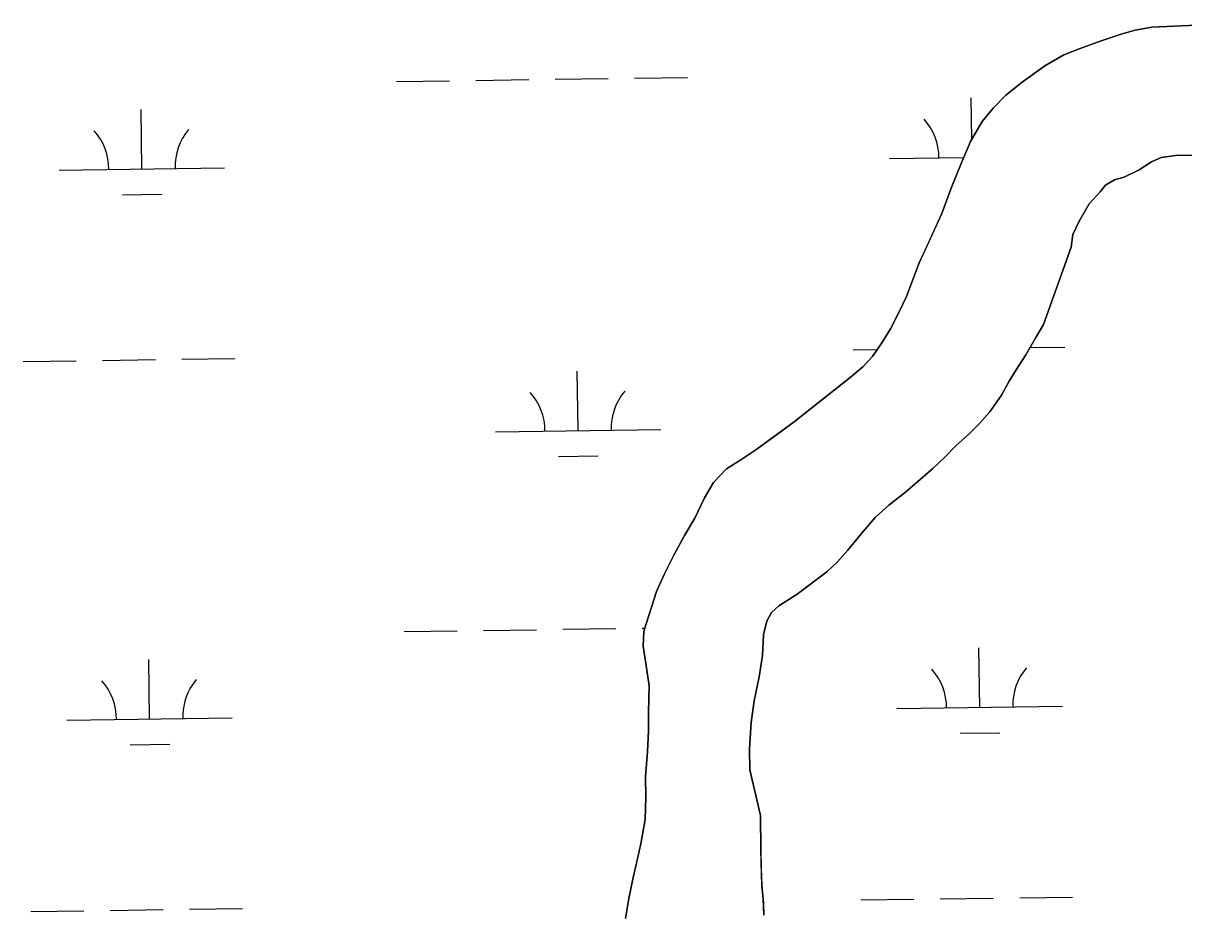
# Model space of a CAD drawing. Extents: x 3767014 to 3805179, y 361544 to 387384.
# Drawn here: x 3799107 to 3799809, y 374942 to 375479 of the extents above; entities that cross this region are included whole.
import ezdxf

# ---------------------------------------------------------------- set-up
doc = ezdxf.new("R2010")
doc.units = 0
doc.layers.add('V-TOPO-SHOR', color=7, linetype='Continuous')
doc.layers.add('V-WETL-SWMP', color=7, linetype='Continuous')

msp = doc.modelspace()

# ---------------------------------------------------------------- linework, layer by layer
at = {"layer": 'V-TOPO-SHOR'}
for points in [[(3799471.142, 374937.388), (3799473.24, 374949.612), (3799475.941, 374962.253), (3799478.071, 374971.63), (3799480.588, 374982.64), (3799483.064, 374997.308), (3799483.521, 375010.737), (3799483.375, 375023.342), (3799484.628, 375038.201), (3799485.091, 375051.017), (3799485.167, 375062.201), (3799485.595, 375078.067), (3799483.609, 375091.67), (3799481.862, 375102.223), (3799482.37, 375111.177), (3799490.025, 375135.259), (3799494.584, 375145.479), (3799500.55, 375157.138), (3799506.923, 375169.006), (3799513.104, 375179.652), (3799519.064, 375191.921), (3799524.448, 375201.133), (3799532.285, 375209.356), (3799540.967, 375214.744), (3799550.048, 375220.948), (3799562.551, 375230.039), (3799573.237, 375237.889), (3799607.093, 375264.712), (3799614.746, 375271.103), (3799620.575, 375277.272), (3799626.571, 375286.287), (3799631.362, 375294.07), (3799636.537, 375303.89), (3799641.102, 375313.702), (3799648.8, 375333.922), (3799652.769, 375342.509), (3799662.489, 375363.767), (3799668.211, 375379.084), (3799674.14, 375393.998), (3799679.887, 375407.281), (3799686.864, 375419.358), (3799693.481, 375427.568), (3799701.118, 375435.384), (3799710.994, 375443.223), (3799724.707, 375453.142), (3799736.221, 375459.779), (3799746.144, 375463.554), (3799758.901, 375468.174), (3799770.853, 375472.174), (3799779.364, 375474.711), (3799789.512, 375476.454), (3799843.373, 375478.902)], [(3799813.75, 375398.999), (3799803.787, 375398.882), (3799795.056, 375397.766), (3799789.191, 375395.056), (3799781.72, 375390.293), (3799772.622, 375385.716), (3799766.945, 375384.227), (3799761.494, 375380.911), (3799758.284, 375377.012), (3799751.659, 375369.614), (3799745.474, 375359.171), (3799741.702, 375351.199), (3799740.774, 375343.461), (3799724.023, 375296.701), (3799719.233, 375288.921), (3799713.255, 375278.277), (3799707.461, 375269.262), (3799703.269, 375262.506), (3799698.487, 375253.908), (3799691.485, 375243.865), (3799684.857, 375236.468), (3799678.828, 375230.299), (3799670.978, 375223.295), (3799664.345, 375216.508), (3799657.105, 375209.512), (3799647.844, 375201.475), (3799640.594, 375195.29), (3799630.516, 375187.449), (3799622.262, 375180.033), (3799613.833, 375170.379), (3799605.612, 375160.118), (3799599.388, 375153.132), (3799592.951, 375147.162), (3799575.009, 375133.535), (3799569.96, 375130.426), (3799563.905, 375126.494), (3799559.477, 375122.58), (3799556.689, 375117.262), (3799554.75, 375109.104), (3799554.08, 375096.489), (3799551.991, 375083.654), (3799549.108, 375069.183), (3799547.226, 375055.945), (3799546.187, 375040.07), (3799546.331, 375027.465), (3799552.751, 374999.682), (3799552.989, 374978.944), (3799553.323, 374967.559), (3799553.642, 374957.397), (3799554.549, 374949.07), (3799554.578, 374946.628), (3799554.863, 374939.516)]]:
    msp.add_lwpolyline(points, dxfattribs=at)
at = {"layer": 'V-WETL-SWMP'}
for p, q in [((3799332.756, 375443.654), (3799364.753, 375444.099)), ((3799380.752, 375444.321), (3799412.749, 375444.765)), ((3799428.747, 375444.988), (3799460.744, 375445.432)), ((3799476.742, 375445.654), (3799508.739, 375446.099)), ((3799680.594, 375408.505), (3799680.244, 375433.738)), ((3799178.884, 375390.77), (3799178.384, 375426.766)), ((3799630.748, 375397.047), (3799675.73, 375397.672)), ((3799781.72, 375390.293), (3799789.19, 375395.056)), ((3799789.19, 375395.056), (3799795.056, 375397.767)), ((3799795.056, 375397.767), (3799803.787, 375398.883)), ((3799803.787, 375398.883), (3799813.75, 375398.998)), ((3799128.889, 375390.075), (3799228.879, 375391.464)), ((3799772.622, 375385.715), (3799781.72, 375390.293)), ((3799668.959, 375382.145), (3799669.431, 375382.152)), ((3799758.284, 375377.011), (3799761.493, 375380.911)), ((3799761.493, 375380.911), (3799766.945, 375384.227)), ((3799766.945, 375384.227), (3799772.622, 375385.715)), ((3799167.099, 375375.174), (3799191.097, 375375.507)), ((3799751.658, 375369.614), (3799758.284, 375377.011)), ((3799745.474, 375359.172), (3799751.658, 375369.614)), ((3799741.702, 375351.199), (3799745.474, 375359.172)), ((3799740.773, 375343.461), (3799741.702, 375351.199)), ((3799724.024, 375296.702), (3799740.773, 375343.461)), ((3799719.233, 375288.92), (3799724.024, 375296.702)), ((3799713.255, 375278.277), (3799719.233, 375288.92)), ((3799608.946, 375281.301), (3799623.388, 375281.501)), ((3799715.787, 375282.785), (3799736.934, 375283.079)), ((3799107.086, 375274.329), (3799139.083, 375274.774)), ((3799155.082, 375274.996), (3799187.079, 375275.441)), ((3799203.077, 375275.663), (3799235.074, 375276.107)), ((3799707.461, 375269.263), (3799713.255, 375278.277)), ((3799442.543, 375232.555), (3799442.043, 375268.551)), ((3799703.268, 375262.505), (3799707.461, 375269.263)), ((3799698.486, 375253.909), (3799703.268, 375262.505)), ((3799691.484, 375243.865), (3799698.486, 375253.909)), ((3799684.858, 375236.468), (3799691.484, 375243.865)), ((3799392.548, 375231.86), (3799492.538, 375233.249)), ((3799678.828, 375230.299), (3799684.858, 375236.468)), ((3799670.978, 375223.295), (3799678.828, 375230.299)), ((3799664.345, 375216.508), (3799670.978, 375223.295)), ((3799430.758, 375216.959), (3799454.756, 375217.292)), ((3799657.105, 375209.512), (3799664.345, 375216.508)), ((3799640.593, 375195.291), (3799657.105, 375209.512)), ((3799630.515, 375187.449), (3799640.593, 375195.291)), ((3799622.263, 375180.033), (3799630.515, 375187.449)), ((3799613.833, 375170.379), (3799622.263, 375180.033)), ((3799605.613, 375160.118), (3799613.833, 375170.379)), ((3799599.389, 375153.133), (3799605.613, 375160.118)), ((3799592.951, 375147.162), (3799599.389, 375153.133)), ((3799575.009, 375133.535), (3799592.951, 375147.162)), ((3799569.96, 375130.427), (3799575.009, 375133.535)), ((3799559.476, 375122.58), (3799563.905, 375126.494)), ((3799563.905, 375126.494), (3799569.96, 375130.427)), ((3799556.69, 375117.261), (3799559.476, 375122.58)), ((3799433.368, 375112.345), (3799465.365, 375112.789)), ((3799481.363, 375113.012), (3799482.959, 375113.034)), ((3799554.75, 375109.104), (3799556.69, 375117.261)), ((3799337.377, 375111.011), (3799369.374, 375111.456)), ((3799385.372, 375111.678), (3799417.369, 375112.123)), ((3799554.081, 375096.489), (3799554.75, 375109.104)), ((3799685.364, 375065.098), (3799684.864, 375101.095)), ((3799183.505, 375058.127), (3799183.005, 375094.124)), ((3799551.992, 375083.654), (3799554.081, 375096.489)), ((3799549.107, 375069.183), (3799551.992, 375083.654)), ((3799547.225, 375055.944), (3799549.107, 375069.183)), ((3799635.369, 375064.404), (3799735.36, 375065.793)), ((3799133.51, 375057.433), (3799233.5, 375058.821)), ((3799546.187, 375040.071), (3799547.225, 375055.944)), ((3799673.58, 375049.502), (3799697.578, 375049.836)), ((3799171.72, 375042.531), (3799195.718, 375042.864)), ((3799546.331, 375027.465), (3799546.187, 375040.071)), ((3799552.751, 374999.682), (3799546.331, 375027.465)), ((3799552.988, 374978.943), (3799552.751, 374999.682)), ((3799553.642, 374957.396), (3799552.988, 374978.943)), ((3799554.55, 374949.069), (3799553.642, 374957.396)), ((3799554.863, 374939.515), (3799554.55, 374949.069)), ((3799613.567, 374948.658), (3799645.564, 374949.102)), ((3799661.562, 374949.325), (3799693.559, 374949.769)), ((3799709.558, 374949.991), (3799741.554, 374950.436)), ((3799111.707, 374941.687), (3799143.704, 374942.131)), ((3799159.703, 374942.353), (3799191.699, 374942.798)), ((3799207.698, 374943.02), (3799239.695, 374943.464))]:
    msp.add_line(p, q, dxfattribs=at)
for points in [[(3799843.372, 375478.902), (3799789.512, 375476.455), (3799779.365, 375474.712), (3799770.853, 375472.174), (3799758.901, 375468.174), (3799746.143, 375463.554), (3799736.222, 375459.78), (3799724.708, 375453.141), (3799710.993, 375443.223), (3799701.119, 375435.383), (3799693.481, 375427.568), (3799686.865, 375419.358), (3799679.886, 375407.28), (3799674.141, 375393.997), (3799668.211, 375379.084), (3799662.49, 375363.768), (3799648.801, 375333.922), (3799641.102, 375313.702), (3799636.537, 375303.889), (3799631.362, 375294.069), (3799626.571, 375286.287), (3799620.574, 375277.271), (3799614.747, 375271.103), (3799607.093, 375264.712), (3799573.238, 375237.888), (3799550.047, 375220.948), (3799540.967, 375214.744), (3799532.285, 375209.357), (3799524.448, 375201.133), (3799519.063, 375191.921), (3799513.104, 375179.652), (3799506.922, 375169.007), (3799500.55, 375157.139), (3799494.584, 375145.48), (3799490.024, 375135.26), (3799482.369, 375111.177), (3799481.861, 375102.224), (3799483.609, 375091.67), (3799485.595, 375078.068), (3799485.167, 375062.202), (3799485.092, 375051.017), (3799484.628, 375038.201), (3799483.375, 375023.342), (3799483.52, 375010.736), (3799483.063, 374997.309), (3799480.588, 374982.64)], [(3799480.588, 374982.64), (3799475.941, 374962.252), (3799473.239, 374949.613), (3799471.142, 374937.388)]]:
    msp.add_lwpolyline(points, dxfattribs=at)
for centre, start, end in [((3799234.115, 375392.012), 140.024034, 181.567693), ((3799625.499, 375397.449), 0.024037, 41.567696), ((3799123.64, 375390.477), 0.024037, 41.567696), ((3799387.299, 375232.262), 0.024037, 41.567696), ((3799497.774, 375233.797), 140.024034, 181.567693), ((3799630.12, 375064.806), 0.024037, 41.567696), ((3799740.595, 375066.341), 140.024034, 181.567693), ((3799128.261, 375057.834), 0.024037, 41.567696), ((3799238.736, 375059.369), 140.024034, 181.567693)]:
    msp.add_arc(centre, 35.246, start, end, dxfattribs=at)

doc.saveas('drawing.dxf')
